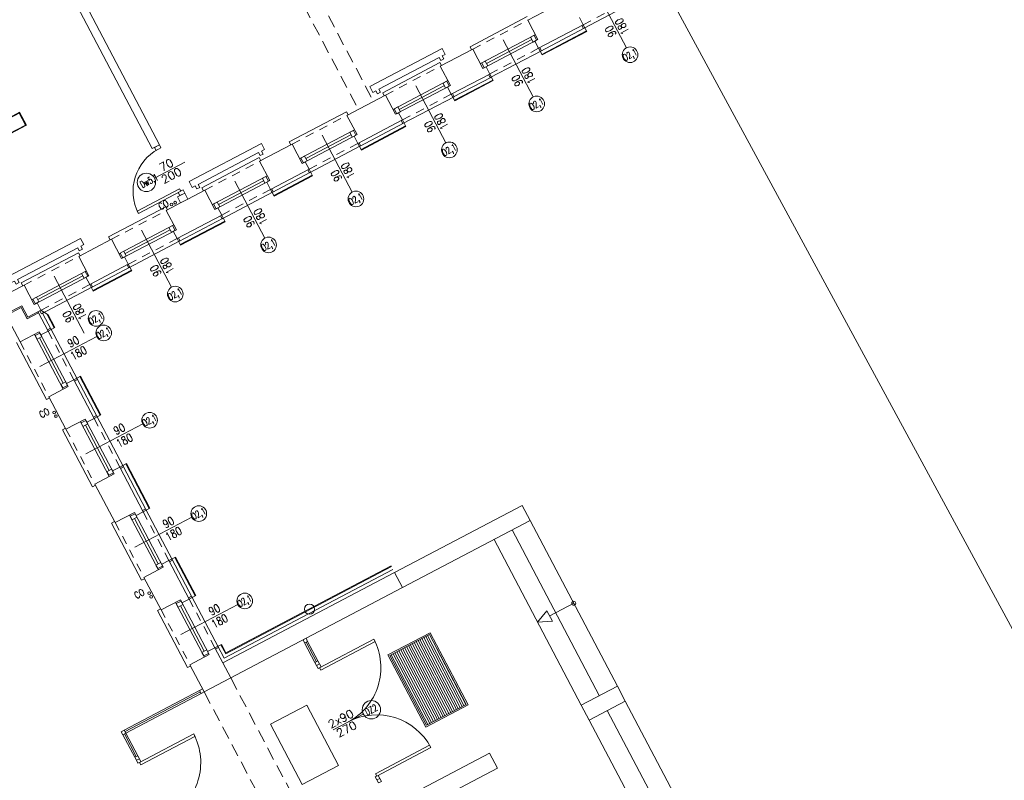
# Model space of a CAD drawing. Header units: metres. Extents: x 7408630 to 7411134, y 5569633 to 5570339.
# Tile 291 of 303: x 7410508 to 7410522, y 5569929 to 5569940. Entities that reach past the tile are written whole.
import ezdxf
from ezdxf.enums import TextEntityAlignment as Align

# ---------------------------------------------------------------- set-up
doc = ezdxf.new("R2010")
doc.units = ezdxf.units.M
doc.header["$MEASUREMENT"] = 0
doc.linetypes.add('HIDDEN', pattern=[9.525, 6.35, -3.175])
for name, color, linetype, lineweight in [('! grzejniki', 7, 'Continuous', 0), ('! tynk', 21, 'Continuous', 0), ('Hatch', 4, 'Continuous', 5), ('Istn-armatura', 6, 'Continuous', 9), ('Istn-cienka', 4, 'Continuous', 9), ('Istn-drzwi', 1, 'Continuous', 13), ('Istn-okna', 6, 'Continuous', 13), ('Istn-sciany', 3, 'Continuous', 20), ('Istn-widok', 1, 'Continuous', 15), ('Ocieplenie', 4, 'ZIGZAG', 5), ('OPIS POM NOWE', 140, 'Continuous', 5), ('Opis_drzwi', 9, 'Continuous', 15), ('Opis_okna', 8, 'Continuous', 15), ('Opis_pom', 9, 'Continuous', 18), ('Widok', 1, 'Continuous', 15)]:
    doc.layers.add(name, color=color, linetype=linetype, lineweight=lineweight)
doc.layers.add('ramki', color=66, linetype='Continuous', lineweight=9, plot=False)
doc.styles.add('ARCHETYP', font='romans.shx', dxfattribs={"height": 15})
doc.styles.add('ARIAL', font='tahoma.ttf')
doc.linetypes.add('ZIGZAG', pattern='A,0.00254,-5.08,[131,ltypeshp.shx,S=5.08,R=0,X=-5.08,Y=0],-10.16,[131,ltypeshp.shx,S=5.08,R=180,X=5.08,Y=0],-5.08', length=20.32254)

# ---------------------------------------------------------------- blocks, each defined once
blk = doc.blocks.new('A$C142d3faa')
at = {"layer": 'Hatch'}
h = blk.add_hatch(dxfattribs=at)
h.set_pattern_fill('ANSI31', color=256, angle=225, style=0)
h.set_pattern_definition([(270, (-58931.342, 183904.741), (3.175, -9e-16), [])])
h.paths.add_polyline_path([(3400.22536, 2851.10619), (3334.22536, 2851.10619), (3334.22536, 2735.10619), (3400.22536, 2735.10619)])
at = {"layer": '! grzejniki'}
for points in [[(3102.72536, 3589.60619), (3102.72536, 3594.60619), (3097.72536, 3594.60619), (3097.72536, 3604.60619), (3217.72536, 3604.60619), (3217.72536, 3594.60619), (3212.72536, 3594.60619), (3212.72536, 3589.60619), (3207.72536, 3589.60619), (3207.72536, 3594.60619), (3107.72536, 3594.60619), (3107.72536, 3589.60619)], [(3402.72536, 3589.60619), (3402.72536, 3594.60619), (3397.72536, 3594.60619), (3397.72536, 3604.60619), (3517.72536, 3604.60619), (3517.72536, 3594.60619), (3512.72536, 3594.60619), (3512.72536, 3589.60619), (3507.72536, 3589.60619), (3507.72536, 3594.60619), (3407.72536, 3594.60619), (3407.72536, 3589.60619)], [(3702.72536, 3589.60619), (3702.72536, 3594.60619), (3697.72536, 3594.60619), (3697.72536, 3604.60619), (3817.72536, 3604.60619), (3817.72536, 3594.60619), (3812.72536, 3594.60619), (3812.72536, 3589.60619), (3807.72536, 3589.60619), (3807.72536, 3594.60619), (3707.72536, 3594.60619), (3707.72536, 3589.60619)]]:
    blk.add_lwpolyline(points, close=True, dxfattribs=at)
at = {"layer": '! tynk'}
for points in [[(3123.22536, 3527.60619), (3117.22536, 3538.60619)], [(3198.22536, 3538.60619), (3198.22536, 3527.60619)], [(3262.22536, 3538.60619), (3262.22536, 3527.60619)], [(3343.22536, 3538.60619), (3343.22536, 3527.60619)], [(3417.22536, 3538.60619), (3417.22536, 3527.60619)], [(3498.22536, 3538.60619), (3498.22536, 3527.60619)], [(3562.22536, 3538.60619), (3562.22536, 3527.60619)], [(3643.22536, 3538.60619), (3643.22536, 3527.60619)], [(3717.22536, 3538.60619), (3717.22536, 3527.60619)], [(3798.22536, 3538.60619), (3798.22536, 3527.60619)], [(3862.22536, 3538.60619), (3862.22536, 3527.60619)], [(3943.22536, 3538.60619), (3943.22536, 3527.60619)], [(4017.22536, 3538.60619), (4017.22536, 3527.60619)], [(3122.6799, 3528.60619), (3122.22536, 3528.60619), (3122.22536, 3506.60619)], [(3123.22536, 3527.60619), (3123.22536, 3506.60619)], [(3262.22536, 3528.60619), (3198.22536, 3528.60619)], [(3262.22536, 3527.60619), (3198.22536, 3527.60619)], [(3417.22536, 3528.60619), (3343.22536, 3528.60619)], [(3417.22536, 3527.60619), (3343.22536, 3527.60619)], [(3562.22536, 3528.60619), (3498.22536, 3528.60619)], [(3562.22536, 3527.60619), (3498.22536, 3527.60619)], [(3717.22536, 3528.60619), (3643.22536, 3528.60619)], [(3717.22536, 3527.60619), (3643.22536, 3527.60619)], [(3862.22536, 3528.60619), (3798.22536, 3528.60619)], [(3862.22536, 3527.60619), (3798.22536, 3527.60619)], [(4017.22536, 3528.60619), (3943.22536, 3528.60619)], [(4017.22536, 3527.60619), (3943.22536, 3527.60619)], [(3112.22536, 3506.60619), (3123.22536, 3506.60619)], [(3112.22536, 3425.60619), (3123.22536, 3425.60619)], [(3122.22536, 3425.60619), (3122.22536, 3361.60619)], [(3123.22536, 3425.60619), (3123.22536, 3361.60619)], [(3112.22536, 3361.60619), (3123.22536, 3361.60619)], [(3112.22536, 3280.60619), (3123.22536, 3280.60619)], [(3122.22536, 3280.60619), (3122.22536, 3206.60619)], [(3123.22536, 3280.60619), (3123.22536, 3206.60619)], [(3112.22536, 3206.60619), (3123.22536, 3206.60619)], [(3112.22536, 3125.60619), (3123.22536, 3125.60619)], [(3122.22536, 3125.60619), (3122.22536, 3061.60619)], [(3123.22536, 3125.60619), (3123.22536, 3061.60619)], [(3112.22536, 3061.60619), (3123.22536, 3061.60619)], [(3112.22536, 2980.60619), (3123.22536, 2980.60619)], [(3122.22536, 2980.60619), (3122.22536, 2965.60619), (3397.22536, 2965.60619)], [(3123.22536, 2980.60619), (3123.22536, 2966.60619), (3397.22536, 2966.60619)]]:
    blk.add_lwpolyline(points, dxfattribs=at)
at = {"layer": 'Istn-armatura'}
for centre in [(3359.22536, 3586.60619), (3365.22536, 3586.60619), (3064.22536, 3396.60619), (3064.22536, 3390.60619), (3064.22536, 3096.60619), (3064.22536, 3090.60619)]:
    blk.add_circle(centre, 2, dxfattribs=at)
at = {"layer": 'Istn-cienka', "linetype": 'HIDDEN', "ltscale": 2}
for points in [[(3112.22536, 3582.60619), (3203.22536, 3582.60619)], [(3257.22536, 3582.60619), (3348.22536, 3582.60619)], [(3412.22536, 3582.60619), (3503.22536, 3582.60619)], [(3557.22536, 3582.60619), (3648.22536, 3582.60619)], [(3712.22536, 3582.60619), (3803.22536, 3582.60619)], [(3857.22536, 3582.60619), (3948.22536, 3582.60619)], [(3198.22536, 3538.60619), (3117.22536, 3538.60619)], [(3343.22536, 3538.60619), (3262.22536, 3538.60619)], [(3498.22536, 3538.60619), (3417.22536, 3538.60619)], [(3643.22536, 3538.60619), (3562.22536, 3538.60619)], [(3798.22536, 3538.60619), (3717.22536, 3538.60619)], [(3943.22536, 3538.60619), (3862.22536, 3538.60619)], [(4098.22536, 3538.60619), (4017.22536, 3538.60619)], [(3068.22536, 3511.60619), (3068.22536, 3420.60619)], [(3112.22536, 3425.60619), (3112.22536, 3506.60619)], [(3068.22536, 3366.60619), (3068.22536, 3275.60619)], [(3112.22536, 3280.60619), (3112.22536, 3361.60619)], [(3068.22536, 3211.60619), (3068.22536, 3120.60619)], [(3112.22536, 3125.60619), (3112.22536, 3206.60619)], [(3068.22536, 3066.60619), (3068.22536, 2975.60619)], [(3112.22536, 2980.60619), (3112.22536, 3061.60619)]]:
    blk.add_lwpolyline(points, dxfattribs=at)
at = {"layer": 'Istn-cienka'}
for points in [[(3332.22536, 2733.10619), (3402.22536, 2733.10619), (3402.22536, 2853.10619), (3332.22536, 2853.10619)], [(3334.22536, 2735.10619), (3400.22536, 2735.10619), (3400.22536, 2851.10619), (3334.22536, 2851.10619)], [(3132.22536, 2743.10619), (3192.22536, 2743.10619), (3192.22536, 2843.10619), (3132.22536, 2843.10619)]]:
    blk.add_lwpolyline(points, close=True, dxfattribs=at)
at = {"layer": 'Istn-drzwi'}
for points in [[(3384.22536, 3667.60619), (3384.22536, 3672.60619), (3376.22536, 3672.60619), (3376.22536, 3667.60619)], [(3310.22536, 3601.60619), (3380.22536, 3601.60619), (3380.22536, 3597.60619), (3310.22536, 3597.60619)], [(3384.22536, 3597.60619), (3384.22536, 3592.60619), (3376.22536, 3592.60619), (3376.22536, 3597.60619)]]:
    blk.add_lwpolyline(points, close=True, dxfattribs=at)
blk.add_lwpolyline([(3405.22536, 3632.60619), (3355.22536, 3632.60619)], dxfattribs=at)
blk.add_arc((3380.22536, 3597.60619), 70, 90.00000004, 180.00000004, dxfattribs=at)
at = {"layer": 'Istn-okna'}
for points in [[(3112.22536, 3558.60619), (3203.22536, 3558.60619)], [(3257.22536, 3558.60619), (3348.22536, 3558.60619)], [(3412.22536, 3558.60619), (3503.22536, 3558.60619)], [(3557.22536, 3558.60619), (3648.22536, 3558.60619)], [(3712.22536, 3558.60619), (3803.22536, 3558.60619)], [(3857.22536, 3558.60619), (3948.22536, 3558.60619)], [(3112.22536, 3550.60619), (3203.22536, 3550.60619)], [(3120.22536, 3554.60619), (3195.22536, 3554.60619)], [(3257.22536, 3550.60619), (3348.22536, 3550.60619)], [(3265.22536, 3554.60619), (3340.22536, 3554.60619)], [(3412.22536, 3550.60619), (3503.22536, 3550.60619)], [(3420.22536, 3554.60619), (3495.22536, 3554.60619)], [(3557.22536, 3550.60619), (3648.22536, 3550.60619)], [(3565.22536, 3554.60619), (3640.22536, 3554.60619)], [(3712.22536, 3550.60619), (3803.22536, 3550.60619)], [(3720.22536, 3554.60619), (3795.22536, 3554.60619)], [(3857.22536, 3550.60619), (3948.22536, 3550.60619)], [(3865.22536, 3554.60619), (3940.22536, 3554.60619)], [(3092.22536, 3511.60619), (3092.22536, 3420.60619)], [(3096.22536, 3503.60619), (3096.22536, 3428.60619)], [(3100.22536, 3511.60619), (3100.22536, 3420.60619)], [(3092.22536, 3366.60619), (3092.22536, 3275.60619)], [(3096.22536, 3358.60619), (3096.22536, 3283.60619)], [(3100.22536, 3366.60619), (3100.22536, 3275.60619)], [(3092.22536, 3211.60619), (3092.22536, 3120.60619)], [(3100.22536, 3211.60619), (3100.22536, 3120.60619)], [(3096.22536, 3203.60619), (3096.22536, 3128.60619)], [(3092.22536, 3066.60619), (3092.22536, 2975.60619)], [(3100.22536, 3066.60619), (3100.22536, 2975.60619)], [(3096.22536, 3058.60619), (3096.22536, 2983.60619)], [(2933.22536, 2930.60619), (2933.22536, 2893.10619)], [(2935.72536, 2930.60619), (2935.72536, 2893.10619)], [(3063.22536, 2935.60619), (2938.22536, 2935.60619)], [(3063.22536, 2933.10619), (2938.22536, 2933.10619)], [(3063.22536, 2930.60619), (2938.22536, 2930.60619)], [(2938.22536, 2930.60619), (2938.22536, 2893.10619)], [(3232.22536, 2925.60619), (3232.22536, 2893.10619)], [(3234.72536, 2925.60619), (3234.72536, 2893.10619)], [(3237.22536, 2925.60619), (3237.22536, 2893.10619)]]:
    blk.add_lwpolyline(points, dxfattribs=at)
for points in [[(3114.22536, 3550.60619), (3120.22536, 3550.60619), (3120.22536, 3558.60619), (3114.22536, 3558.60619)], [(3195.22536, 3550.60619), (3201.22536, 3550.60619), (3201.22536, 3558.60619), (3195.22536, 3558.60619)], [(3259.22536, 3550.60619), (3265.22536, 3550.60619), (3265.22536, 3558.60619), (3259.22536, 3558.60619)], [(3340.22536, 3550.60619), (3346.22536, 3550.60619), (3346.22536, 3558.60619), (3340.22536, 3558.60619)], [(3414.22536, 3550.60619), (3420.22536, 3550.60619), (3420.22536, 3558.60619), (3414.22536, 3558.60619)], [(3495.22536, 3550.60619), (3501.22536, 3550.60619), (3501.22536, 3558.60619), (3495.22536, 3558.60619)], [(3559.22536, 3550.60619), (3565.22536, 3550.60619), (3565.22536, 3558.60619), (3559.22536, 3558.60619)], [(3640.22536, 3550.60619), (3646.22536, 3550.60619), (3646.22536, 3558.60619), (3640.22536, 3558.60619)], [(3714.22536, 3550.60619), (3720.22536, 3550.60619), (3720.22536, 3558.60619), (3714.22536, 3558.60619)], [(3795.22536, 3550.60619), (3801.22536, 3550.60619), (3801.22536, 3558.60619), (3795.22536, 3558.60619)], [(3859.22536, 3550.60619), (3865.22536, 3550.60619), (3865.22536, 3558.60619), (3859.22536, 3558.60619)], [(3940.22536, 3550.60619), (3946.22536, 3550.60619), (3946.22536, 3558.60619), (3940.22536, 3558.60619)], [(3100.22536, 3509.60619), (3100.22536, 3503.60619), (3092.22536, 3503.60619), (3092.22536, 3509.60619)], [(3100.22536, 3428.60619), (3100.22536, 3422.60619), (3092.22536, 3422.60619), (3092.22536, 3428.60619)], [(3100.22536, 3364.60619), (3100.22536, 3358.60619), (3092.22536, 3358.60619), (3092.22536, 3364.60619)], [(3100.22536, 3283.60619), (3100.22536, 3277.60619), (3092.22536, 3277.60619), (3092.22536, 3283.60619)], [(3100.22536, 3209.60619), (3100.22536, 3203.60619), (3092.22536, 3203.60619), (3092.22536, 3209.60619)], [(3100.22536, 3128.60619), (3100.22536, 3122.60619), (3092.22536, 3122.60619), (3092.22536, 3128.60619)], [(3100.22536, 3064.60619), (3100.22536, 3058.60619), (3092.22536, 3058.60619), (3092.22536, 3064.60619)], [(3100.22536, 2983.60619), (3100.22536, 2977.60619), (3092.22536, 2977.60619), (3092.22536, 2983.60619)], [(2933.22536, 2930.60619), (2938.22536, 2930.60619), (2938.22536, 2935.60619), (2933.22536, 2935.60619)], [(3063.22536, 2930.60619), (3068.22536, 2930.60619), (3068.22536, 2935.60619), (3063.22536, 2935.60619)], [(3232.22536, 2925.60619), (3237.22536, 2925.60619), (3237.22536, 2930.60619), (3232.22536, 2930.60619)], [(2933.22536, 2888.10619), (2938.22536, 2888.10619), (2938.22536, 2893.10619), (2933.22536, 2893.10619)], [(3232.22536, 2888.10619), (3237.22536, 2888.10619), (3237.22536, 2893.10619), (3232.22536, 2893.10619)], [(2938.22536, 2883.10619), (2938.22536, 2888.10619), (2933.22536, 2888.10619), (2933.22536, 2883.10619)], [(3025.72536, 2879.10619), (2935.72536, 2879.10619), (2935.72536, 2883.10619), (3025.72536, 2883.10619)], [(3237.22536, 2883.10619), (3237.22536, 2888.10619), (3232.22536, 2888.10619), (3232.22536, 2883.10619)], [(3324.72536, 2879.10619), (3234.72536, 2879.10619), (3234.72536, 2883.10619), (3324.72536, 2883.10619)], [(3324.72536, 2707.10619), (3234.72536, 2707.10619), (3234.72536, 2703.10619), (3324.72536, 2703.10619)], [(3237.22536, 2703.10619), (3237.22536, 2698.10619), (3232.22536, 2698.10619), (3232.22536, 2703.10619)], [(3232.22536, 2693.10619), (3237.22536, 2693.10619), (3237.22536, 2698.10619), (3232.22536, 2698.10619)]]:
    blk.add_lwpolyline(points, close=True, dxfattribs=at)
for centre, start, end in [((2935.72536, 2883.10619), 270.00000004, 0.00000004), ((3234.72536, 2883.10619), 270.00000004, 0.00000004), ((3234.72536, 2703.10619), 359.99999996, 89.99999996)]:
    blk.add_arc(centre, 90, start, end, dxfattribs=at)
at = {"layer": 'Istn-sciany'}
for points in [[(3372.22536, 4218.60619), (3372.22536, 3672.60619)], [(3384.22536, 4218.60619), (3384.22536, 3672.60619)], [(3372.22536, 3672.60619), (3384.22536, 3672.60619)], [(3372.22536, 3592.60619), (3384.22536, 3592.60619)], [(3372.22536, 3592.60619), (3372.22536, 3582.60619)], [(3384.22536, 3592.60619), (3384.22536, 3582.60619)], [(3092.22536, 3582.60619), (3112.22536, 3582.60619)], [(3112.22536, 3582.60619), (3112.22536, 3550.60619)], [(3203.22536, 3582.60619), (3257.22536, 3582.60619)], [(3203.22536, 3582.60619), (3203.22536, 3550.60619)], [(3257.22536, 3582.60619), (3257.22536, 3550.60619)], [(3348.22536, 3582.60619), (3372.22536, 3582.60619)], [(3348.22536, 3582.60619), (3348.22536, 3550.60619)], [(3384.22536, 3582.60619), (3412.22536, 3582.60619)], [(3412.22536, 3582.60619), (3412.22536, 3550.60619)], [(3503.22536, 3582.60619), (3557.22536, 3582.60619)], [(3503.22536, 3582.60619), (3503.22536, 3550.60619)], [(3557.22536, 3582.60619), (3557.22536, 3550.60619)], [(3648.22536, 3582.60619), (3712.22536, 3582.60619)], [(3648.22536, 3582.60619), (3648.22536, 3550.60619)], [(3712.22536, 3582.60619), (3712.22536, 3550.60619)], [(3803.22536, 3582.60619), (3857.22536, 3582.60619)], [(3803.22536, 3582.60619), (3803.22536, 3550.60619)], [(3857.22536, 3582.60619), (3857.22536, 3550.60619)], [(3948.22536, 3582.60619), (4012.22536, 3582.60619)], [(3948.22536, 3582.60619), (3948.22536, 3550.60619)], [(3068.22536, 3555.60619), (3068.22536, 3511.60619)], [(3112.22536, 3550.60619), (3117.22536, 3550.60619)], [(3117.22536, 3550.60619), (3117.22536, 3538.60619)], [(3198.22536, 3550.60619), (3203.22536, 3550.60619)], [(3198.22536, 3550.60619), (3198.22536, 3538.60619)], [(3257.22536, 3550.60619), (3262.22536, 3550.60619)], [(3262.22536, 3550.60619), (3262.22536, 3538.60619)], [(3343.22536, 3550.60619), (3348.22536, 3550.60619)], [(3343.22536, 3550.60619), (3343.22536, 3538.60619)], [(3412.22536, 3550.60619), (3417.22536, 3550.60619)], [(3417.22536, 3550.60619), (3417.22536, 3538.60619)], [(3498.22536, 3550.60619), (3503.22536, 3550.60619)], [(3498.22536, 3550.60619), (3498.22536, 3538.60619)], [(3557.22536, 3550.60619), (3562.22536, 3550.60619)], [(3562.22536, 3550.60619), (3562.22536, 3538.60619)], [(3643.22536, 3550.60619), (3648.22536, 3550.60619)], [(3643.22536, 3550.60619), (3643.22536, 3538.60619)], [(3712.22536, 3550.60619), (3717.22536, 3550.60619)], [(3717.22536, 3550.60619), (3717.22536, 3538.60619)], [(3798.22536, 3550.60619), (3803.22536, 3550.60619)], [(3798.22536, 3550.60619), (3798.22536, 3538.60619)], [(3857.22536, 3550.60619), (3862.22536, 3550.60619)], [(3862.22536, 3550.60619), (3862.22536, 3538.60619)], [(3943.22536, 3550.60619), (3948.22536, 3550.60619)], [(3943.22536, 3550.60619), (3943.22536, 3538.60619)], [(4017.22536, 3550.60619), (4017.22536, 3538.60619)], [(3112.22536, 3538.60619), (3117.22536, 3538.60619)], [(3112.22536, 3536.60619), (3112.22536, 3506.60619)], [(3198.22536, 3538.60619), (3262.22536, 3538.60619)], [(3343.22536, 3538.60619), (3417.22536, 3538.60619)], [(3498.22536, 3538.60619), (3562.22536, 3538.60619)], [(3643.22536, 3538.60619), (3717.22536, 3538.60619)], [(3798.22536, 3538.60619), (3862.22536, 3538.60619)], [(3943.22536, 3538.60619), (4017.22536, 3538.60619)], [(3068.22536, 3511.60619), (3100.22536, 3511.60619)], [(3100.22536, 3511.60619), (3100.22536, 3506.60619)], [(3100.22536, 3506.60619), (3112.22536, 3506.60619)], [(3068.22536, 3420.60619), (3068.22536, 3366.60619)], [(3068.22536, 3420.60619), (3100.22536, 3420.60619)], [(3100.22536, 3425.60619), (3100.22536, 3420.60619)], [(3100.22536, 3425.60619), (3112.22536, 3425.60619)], [(3112.22536, 3425.60619), (3112.22536, 3361.60619)], [(3068.22536, 3366.60619), (3100.22536, 3366.60619)], [(3100.22536, 3366.60619), (3100.22536, 3361.60619)], [(3100.22536, 3361.60619), (3112.22536, 3361.60619)], [(3068.22536, 3275.60619), (3068.22536, 3211.60619)], [(3068.22536, 3275.60619), (3100.22536, 3275.60619)], [(3100.22536, 3280.60619), (3100.22536, 3275.60619)], [(3100.22536, 3280.60619), (3112.22536, 3280.60619)], [(3112.22536, 3280.60619), (3112.22536, 3206.60619)], [(3068.22536, 3211.60619), (3100.22536, 3211.60619)], [(3100.22536, 3211.60619), (3100.22536, 3206.60619)], [(3100.22536, 3206.60619), (3112.22536, 3206.60619)], [(3100.22536, 3125.60619), (3100.22536, 3120.60619)], [(3100.22536, 3125.60619), (3112.22536, 3125.60619)], [(3112.22536, 3125.60619), (3112.22536, 3061.60619)], [(3068.22536, 3120.60619), (3068.22536, 3066.60619)], [(3068.22536, 3120.60619), (3100.22536, 3120.60619)], [(3068.22536, 3066.60619), (3100.22536, 3066.60619)], [(3100.22536, 3066.60619), (3100.22536, 3061.60619)], [(3100.22536, 3061.60619), (3112.22536, 3061.60619)], [(3100.22536, 2980.60619), (3100.22536, 2975.60619)], [(3100.22536, 2980.60619), (3112.22536, 2980.60619)], [(3112.22536, 2980.60619), (3112.22536, 2955.60619)], [(3068.22536, 2975.60619), (3068.22536, 2930.60619)], [(3068.22536, 2975.60619), (3100.22536, 2975.60619)], [(3397.22536, 2955.60619), (3112.22536, 2955.60619)], [(3397.22536, 2955.60619), (3397.22536, 2930.60619)], [(3397.22536, 2930.60619), (3068.22536, 2930.60619)], [(3068.22536, 2655.60619), (3397.22536, 2655.60619)], [(3397.22536, 2655.60619), (3397.22536, 2630.60619)], [(3068.22536, 2630.60619), (3397.22536, 2630.60619)]]:
    blk.add_lwpolyline(points, dxfattribs=at)
at = {"layer": 'Istn-widok', "linetype": 'HIDDEN', "ltscale": 3}
for p, q in [((3667.23195, 4218.60619), (3667.23195, 3582.60619)), ((3692.23195, 4218.60619), (3692.23195, 3582.60619))]:
    blk.add_line(p, q, dxfattribs=at)
at = {"layer": 'Istn-widok'}
for points in [[(3110.22536, 3587.60619), (3205.22536, 3587.60619)], [(3110.22536, 3582.60619), (3110.22536, 3587.60619)], [(3205.22536, 3582.60619), (3205.22536, 3587.60619)], [(3255.22536, 3587.60619), (3350.22536, 3587.60619)], [(3255.22536, 3582.60619), (3255.22536, 3587.60619)], [(3350.22536, 3582.60619), (3350.22536, 3587.60619)], [(3410.22536, 3587.60619), (3505.22536, 3587.60619)], [(3410.22536, 3582.60619), (3410.22536, 3587.60619)], [(3505.22536, 3582.60619), (3505.22536, 3587.60619)], [(3555.22536, 3587.60619), (3650.22536, 3587.60619)], [(3555.22536, 3582.60619), (3555.22536, 3587.60619)], [(3650.22536, 3582.60619), (3650.22536, 3587.60619)], [(3710.22536, 3587.60619), (3805.22536, 3587.60619)], [(3710.22536, 3582.60619), (3710.22536, 3587.60619)], [(3805.22536, 3582.60619), (3805.22536, 3587.60619)], [(3855.22536, 3587.60619), (3950.22536, 3587.60619)], [(3855.22536, 3582.60619), (3855.22536, 3587.60619)], [(3372.22536, 3582.60619), (3384.22536, 3582.60619)], [(3067.22536, 3557.60619), (3095.22536, 3557.60619)], [(3068.22536, 3555.60619), (3093.22536, 3555.60619)], [(3093.22536, 3555.60619), (3093.22536, 3536.60619)], [(3095.22536, 3557.60619), (3095.22536, 3538.60619)], [(3093.22536, 3536.60619), (3112.22536, 3536.60619)], [(3095.22536, 3538.60619), (3112.22536, 3538.60619)], [(3112.22536, 3536.60619), (3112.22536, 3538.60619)], [(3115.22536, 3538.60619), (3115.22536, 3533.60619)], [(3200.22536, 3533.60619), (3115.22536, 3533.60619)], [(3200.22536, 3538.60619), (3200.22536, 3533.60619)], [(3260.22536, 3538.60619), (3260.22536, 3533.60619)], [(3345.22536, 3533.60619), (3260.22536, 3533.60619)], [(3345.22536, 3538.60619), (3345.22536, 3533.60619)], [(3415.22536, 3538.60619), (3415.22536, 3533.60619)], [(3500.22536, 3533.60619), (3415.22536, 3533.60619)], [(3500.22536, 3538.60619), (3500.22536, 3533.60619)], [(3560.22536, 3538.60619), (3560.22536, 3533.60619)], [(3645.22536, 3533.60619), (3560.22536, 3533.60619)], [(3645.22536, 3538.60619), (3645.22536, 3533.60619)], [(3715.22536, 3538.60619), (3715.22536, 3533.60619)], [(3800.22536, 3533.60619), (3715.22536, 3533.60619)], [(3800.22536, 3538.60619), (3800.22536, 3533.60619)], [(3860.22536, 3538.60619), (3860.22536, 3533.60619)], [(3945.22536, 3533.60619), (3860.22536, 3533.60619)], [(3945.22536, 3538.60619), (3945.22536, 3533.60619)], [(4015.22536, 3538.60619), (4015.22536, 3533.60619)], [(4100.22536, 3533.60619), (4015.22536, 3533.60619)], [(3063.22536, 3513.60619), (3063.22536, 3418.60619)], [(3112.22536, 3508.60619), (3117.22536, 3508.60619)], [(3117.22536, 3423.60619), (3117.22536, 3508.60619)], [(3068.22536, 3418.60619), (3063.22536, 3418.60619)], [(3112.22536, 3423.60619), (3117.22536, 3423.60619)], [(3063.22536, 3368.60619), (3063.22536, 3273.60619)], [(3068.22536, 3368.60619), (3063.22536, 3368.60619)], [(3112.22536, 3363.60619), (3117.22536, 3363.60619)], [(3117.22536, 3278.60619), (3117.22536, 3363.60619)], [(3068.22536, 3273.60619), (3063.22536, 3273.60619)], [(3112.22536, 3278.60619), (3117.22536, 3278.60619)], [(3063.22536, 3213.60619), (3063.22536, 3118.60619)], [(3068.22536, 3213.60619), (3063.22536, 3213.60619)], [(3112.22536, 3208.60619), (3117.22536, 3208.60619)], [(3117.22536, 3123.60619), (3117.22536, 3208.60619)], [(3068.22536, 3118.60619), (3063.22536, 3118.60619)], [(3112.22536, 3123.60619), (3117.22536, 3123.60619)], [(3063.22536, 3068.60619), (3063.22536, 2973.60619)], [(3068.22536, 3068.60619), (3063.22536, 3068.60619)], [(3112.22536, 3063.60619), (3117.22536, 3063.60619)], [(3117.22536, 2978.60619), (3117.22536, 3063.60619)], [(3068.22536, 2973.60619), (3063.22536, 2973.60619)], [(3112.22536, 2978.60619), (3117.22536, 2978.60619)], [(3112.22536, 2955.60619), (3112.22536, 2930.60619)], [(3397.22536, 2955.60619), (3609.22536, 2955.60619)], [(3609.22536, 2930.60619), (3609.22536, 2955.60619)], [(3397.22536, 2930.60619), (3609.22536, 2930.60619)], [(3549.22536, 2930.60619), (3549.22536, 2655.60619)], [(3579.22536, 2930.60619), (3579.22536, 2655.60619)], [(3609.22536, 2930.60619), (3609.22536, 2655.60619)], [(3569.22536, 2801.69547), (3569.22536, 2784.51691)], [(3569.22536, 2793.10619), (3609.22536, 2793.10619)], [(3549.22536, 2655.60619), (3609.22536, 2655.60619)], [(3549.22536, 2630.60619), (3549.22536, 2655.60619)], [(3609.22536, 2655.60619), (3609.22536, 2630.60619)], [(3549.22536, 2630.60619), (3549.22536, 2355.60619)], [(3609.22536, 2630.60619), (3549.22536, 2630.60619)], [(3579.22536, 2630.60619), (3579.22536, 2355.60619)], [(3609.22536, 2630.60619), (3609.22536, 2355.60619)]]:
    blk.add_lwpolyline(points, dxfattribs=at)
at = {"layer": 'Istn-widok', "linetype": 'HIDDEN', "ltscale": 3}
for points in [[(3068.22536, 2930.60619), (3068.22536, 1755.60619)], [(3112.22536, 2930.60619), (3112.22536, 1755.60619)]]:
    blk.add_lwpolyline(points, dxfattribs=at)
at = {"layer": 'Istn-widok'}
for centre, radius in [((3261.71876, 2966.10619), 7.5), ((3609.22536, 2793.10619), 3)]:
    blk.add_circle(centre, radius, dxfattribs=at)
at = {"layer": 'Ocieplenie', "linetype": 'ZIGZAG', "ltscale": 0.75}
for points in [[(3119.95263, 3533.60619), (3117.22536, 3533.60619), (3117.22536, 3506.60619)], [(3262.22536, 3533.60619), (3198.22536, 3533.60619)], [(3417.22536, 3533.60619), (3343.22536, 3533.60619)], [(3562.22536, 3533.60619), (3498.22536, 3533.60619)], [(3717.22536, 3533.60619), (3643.22536, 3533.60619)], [(3862.22536, 3533.60619), (3798.22536, 3533.60619)], [(4017.22536, 3533.60619), (3943.22536, 3533.60619)], [(3117.22536, 3425.60619), (3117.22536, 3361.60619)], [(3117.22536, 3280.60619), (3117.22536, 3206.60619)], [(3117.22536, 3125.60619), (3117.22536, 3061.60619)], [(3117.22536, 2980.60619), (3117.22536, 2960.60619), (3397.22536, 2960.60619)]]:
    blk.add_lwpolyline(points, dxfattribs=at)
at = {"layer": 'Opis_drzwi'}
blk.add_lwpolyline([(3259.72536, 2793.10619), (3209.72536, 2793.10619)], dxfattribs=at)
for centre in [(3341.72536, 3632.60619), (3273.22536, 2793.10619)]:
    blk.add_circle(centre, 13.5, dxfattribs=at)
at = {"layer": 'Opis_okna'}
for points in [[(3157.72536, 3573.76507), (3157.72536, 3479.17987)], [(3302.72536, 3573.76507), (3302.72536, 3479.17987)], [(3457.72536, 3573.76507), (3457.72536, 3479.17987)], [(3602.72536, 3573.76507), (3602.72536, 3479.17987)], [(3757.72536, 3573.76507), (3757.72536, 3479.17987)], [(3902.72536, 3573.76507), (3902.72536, 3479.17987)], [(4057.72536, 3573.76507), (4057.72536, 3479.17987)], [(3077.06648, 3466.10619), (3171.65168, 3466.10619)], [(3077.06648, 3321.10619), (3171.65168, 3321.10619)], [(3077.06648, 3166.10619), (3171.65168, 3166.10619)], [(3077.06648, 3021.10619), (3171.65168, 3021.10619)]]:
    blk.add_lwpolyline(points, dxfattribs=at)
for centre in [(3183.15168, 3490.18727), (3183.15168, 3466.10619), (3302.72536, 3467.67987), (3457.72536, 3467.67987), (3602.72536, 3467.67987), (3757.72536, 3467.67987), (3902.72536, 3467.67987), (4057.72536, 3467.67987), (3183.15168, 3321.10619), (3183.15168, 3166.10619), (3183.15168, 3021.10619)]:
    blk.add_circle(centre, 11.5, dxfattribs=at)
at = {"layer": 'Opis_pom', "ltscale": 0.7}
for points in [[(3181.41952, 3788.80363), (3224.93952, 3788.80363), (3224.93952, 3810.56363), (3181.41952, 3810.56363)], [(3182.50752, 3789.89163), (3223.85152, 3789.89163), (3223.85152, 3809.47563), (3182.50752, 3809.47563)]]:
    blk.add_lwpolyline(points, close=True, dxfattribs=at)
at = {"layer": 'ramki'}
blk.add_lwpolyline([(1168.9431, 182.52212), (1168.9431, 4382.52212), (4138.9431, 4382.52212), (4188.9431, 182.52212)], close=True, dxfattribs=at)
at = {"layer": 'Widok'}
for points in [[(3549.22536, 2793.10619), (3569.22536, 2801.69547)], [(3549.22536, 2793.10619), (3569.22536, 2784.51691)]]:
    blk.add_lwpolyline(points, dxfattribs=at)
at = {"layer": 'Istn-armatura', "style": 'ARCHETYP', "width": 0.8}
for rotation, p in [(0.00000004, (3341.09694, 3586.63572)), (359.99999996, (3043.74452, 3397.63634)), (359.99999996, (3043.74452, 3097.63634))]:
    blk.add_text('CO', height=10, rotation=rotation, dxfattribs=at).set_placement(p)
at = {"layer": 'Istn-drzwi', "color": 8, "style": 'ARCHETYP'}
for s, p in [('70', (3369.20255, 3635.60619)), ('200', (3363.42128, 3618.45905))]:
    blk.add_text(s, height=12, rotation=359.99999996, dxfattribs=at).set_placement(p)
at = {"layer": 'Istn-okna', "color": 8, "style": 'ARCHETYP'}
for s, p in [('2x90', (3207.49815, 2796.10619)), ('270', (3212.17133, 2778.95905))]:
    blk.add_text(s, height=12, rotation=359.99999996, dxfattribs=at).set_placement(p)
at = {"layer": 'OPIS POM NOWE', "style": 'ARIAL'}
for tag, p in [('E1,4', (2085.45351, 1677.90272)), ('E1,4', (2642.56507, 1467.09858)), ('E1,4', (2887.55495, 1334.66914)), ('E1,1', (2346.15173, 945.30692)), ('E1,2', (2380.28977, 731.46058)), ('E1,4', (3248.92697, 423.56227)), ('E1,3', (2269.29047, 389.84746)), ('E1,5', (4145.39689, -41.41678))]:
    blk.add_attdef(tag, text='', height=23.936, dxfattribs=at).set_placement(p, align=Align.MIDDLE_CENTER)
at = {"layer": 'Opis_drzwi', "style": 'ARCHETYP', "width": 0.7}
for s, p in [('Dw5,1', (3332.3073, 3627.68451)), ('DZ2', (3263.8073, 2788.18451))]:
    blk.add_text(s, height=10, dxfattribs=at).set_placement(p)
at = {"layer": 'Opis_okna', "style": 'ARCHETYP', "width": 0.8}
for s, p in [('90', (3154.26195, 3503.12929)), ('180', (3172.63033, 3497.72657)), ('90', (3299.26195, 3503.12929)), ('180', (3317.63033, 3497.72657)), ('90', (3454.26195, 3503.12929)), ('180', (3472.63033, 3497.72657)), ('90', (3599.26195, 3503.12929)), ('180', (3617.63033, 3497.72657)), ('90', (3754.26195, 3503.12929)), ('180', (3772.63033, 3497.72657)), ('90', (3899.26195, 3503.12929)), ('180', (3917.63033, 3497.72657)), ('90', (4054.26195, 3503.12929)), ('180', (4072.63033, 3497.72657))]:
    blk.add_text(s, height=12, rotation=90, dxfattribs=at).set_placement(p)
at = {"layer": 'Opis_okna', "style": 'ARCHETYP'}
for s, height, width, p in [('O2,1', 10, 0.7, (3171.94337, 3485.26559)), ('90', 12, 0.8, (3129.41655, 3469.5696)), ('O2,1', 10, 0.7, (3171.94337, 3461.18451)), ('O2,1', 10, 0.7, (3291.51705, 3462.75819)), ('O2,1', 10, 0.7, (3446.51705, 3462.75819)), ('O2,1', 10, 0.7, (3591.51705, 3462.75819)), ('O2,1', 10, 0.7, (3746.51705, 3462.75819)), ('O2,1', 10, 0.7, (3891.51705, 3462.75819)), ('O2,1', 10, 0.7, (4046.51705, 3462.75819)), ('180', 12, 0.8, (3124.30498, 3451.20122)), ('90', 12, 0.8, (3129.41655, 3324.5696)), ('O2,1', 10, 0.7, (3171.94337, 3316.18451)), ('180', 12, 0.8, (3124.30498, 3306.20122)), ('90', 12, 0.8, (3129.41655, 3169.5696)), ('O2,1', 10, 0.7, (3171.94337, 3161.18451)), ('180', 12, 0.8, (3124.30498, 3151.20122)), ('90', 12, 0.8, (3129.41655, 3024.5696)), ('O2,1', 10, 0.7, (3171.94337, 3016.18451)), ('180', 12, 0.8, (3124.30498, 3006.20122))]:
    blk.add_text(s, height=height, dxfattribs=dict(at, width=width)).set_placement(p)
at = {"layer": 'Opis_pom', "ltscale": 0.7, "style": 'ARIAL'}
for tag, p in [('B1,18', (784.17545, 4749.37691)), ('B1,21', (1474.16062, 4744.55225)), ('A1,1', (-123.27527, 4710.79271)), ('B1/17', (593.195, 4721.36004)), ('1,22', (2015.9973, 4715.61993)), ('1,23', (2643.87974, 4721.36004)), ('B1,19', (983.47704, 4684.25047)), ('B1,1', (2964.21389, 4687.19476)), ('A1,6', (-365.37937, 4657.22679)), ('A1,16', (198.20726, 4631.43636)), ('B1,20', (1267.19488, 4624.63245)), ('B1,3', (3298.01304, 4567.23582)), ('B1,4', (4545.10985, 4480.62225)), ('A1,5', (-782.1155, 4446.93269)), ('A1,2', (-186.91937, 4425.11232)), ('A1,15', (198.20726, 4391.00084)), ('B1,2', (2872.01208, 4302.45919)), ('A1,3', (-121.28956, 4150.90563)), ('B1,8', (2427.38319, 4053.12316)), ('B1,6', (4754.92624, 3940.33462)), ('A1,4', (-837.67923, 3920.77219)), ('B1,14', (401.20606, 3890.99898)), ('B1,13', (1255.28314, 3857.26479)), ('B1,10', (1961.59927, 3852.27607)), ('B1,5', (4487.88744, 3854.52406)), ('B1,9', (2126.78184, 3827.24689)), ('B1,7', (3203.17952, 3799.68363)), ('B1,11', (2118.65879, 3658.83867)), ('B1,12', (1949.47729, 3633.25719)), ('C1,2', (2894.60473, 3427.28336)), ('C1,3', (2160.24672, 3198.45588)), ('C1,1', (3129.25555, 2706.44899)), ('C1,4', (2077.33924, 2485.4131)), ('C1,5', (2131.38321, 2180.30979)), ('C1,10', (3196.04343, 2172.92088)), ('C1,9', (3215.99552, 1907.6342)), ('C1,6', (2168.07384, 1819.58528)), ('D0,18', (1348.65318, 1483.78164)), ('C1,8', (2890.19555, 1472.29709)), ('C1,7', (2247.74624, 1432.40489)), ('D,03', (680.14667, 1361.20684)), ('D0,15', (1769.82602, 1360.28568)), ('D,07', (301.65348, 1339.2086)), ('D0,6', (-189.6235, 1299.11733)), ('D0,8', (-573.60597, 1280.79442)), ('D0,4', (520.2942, 1181.60376)), ('D0,2', (1011.71883, 1184.66707)), ('D0,14', (1790.01141, 1156.00202)), ('D,05', (264.32997, 1077.69749)), ('D0,13', (1760.78024, 974.27002)), ('D0,09', (-770.07094, 944.55513)), ('D0,1', (999.98875, 928.60626)), ('D0,10', (-751.07239, 564.55801)), ('D0,11', (-751.07239, 336.73827)), ('D0,12', (198.7439, 306.39703))]:
    blk.add_attdef(tag, text='', height=11.968, dxfattribs=at).set_placement(p, align=Align.MIDDLE_CENTER)

msp = doc.modelspace()

# ---------------------------------------------------------------- block references
at = {"xscale": 0.01, "yscale": 0.01, "zscale": 0.01, "rotation": 27.75854060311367}
msp.add_blockref('A$C142d3faa', (7410496.7794, 5569889.66285), dxfattribs=at)

doc.saveas('drawing.dxf')
